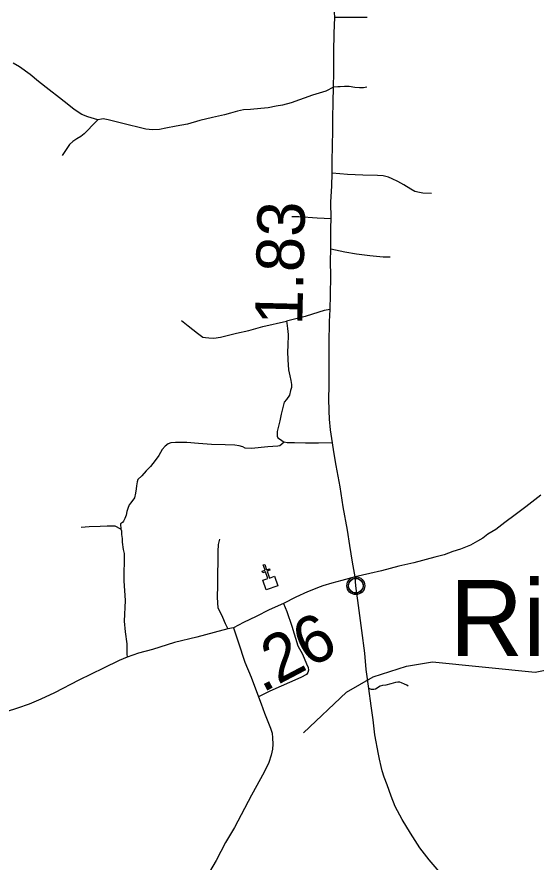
# Model space of a CAD drawing. Extents: x 2290615 to 2522933, y 819489 to 1012715.
# Drawn here: x 2336616 to 2342087, y 894770 to 903675 of the extents above; entities that cross this region are included whole.
import ezdxf

# ---------------------------------------------------------------- set-up
doc = ezdxf.new("R2010")
doc.units = 0
for name, color, linetype in [('Exist Civil Demographics Community CELL', 7, 'Continuous'), ('Exist Civil Demographics Community Label', 7, 'Continuous'), ('Exist Cultural Church CELL', 7, 'Continuous'), ('Exist Hydrographic Creek Single Shore', 7, 'Continuous'), ('Exist Road Non-System Type 51', 7, 'Continuous'), ('Exist Road Primary NC Attributed', 7, 'Continuous'), ('Exist Road Primary NC Mileage Hundredths English Label', 7, 'Continuous'), ('Exist Road Secondary Mileage Hundredths English Label', 7, 'Continuous'), ('Exist Road Secondary Type 51 Attributed', 7, 'Continuous')]:
    doc.layers.add(name, color=color, linetype=linetype)

msp = doc.modelspace()

# ---------------------------------------------------------------- linework, layer by layer
at = {"layer": 'Exist Civil Demographics Community CELL'}
msp.add_lwpolyline([(2340110.2, 897694.3), (2340111.2, 897699.8), (2340112.9, 897706.4), (2340115.8, 897713.6), (2340118.8, 897719.4), (2340122.1, 897725.1), (2340125.9, 897730.2), (2340129.8, 897734.6), (2340134.4, 897739.2), (2340140, 897743.8), (2340145.4, 897747.4), (2340150.3, 897750.3), (2340155.3, 897752.7), (2340160.8, 897755), (2340166.4, 897756.9), (2340170.7, 897758), (2340175.6, 897758.7), (2340179.7, 897759.5), (2340186.1, 897759.7), (2340190.5, 897759.6), (2340196.2, 897759.4), (2340201.1, 897758.6), (2340206, 897757.7), (2340211, 897756.2), (2340216.2, 897754.3), (2340222.8, 897751.4), (2340229.1, 897747.9), (2340234.1, 897744.3), (2340239.3, 897740.3), (2340242.6, 897737.2), (2340246.7, 897732.8), (2340250.6, 897728.1), (2340253.7, 897723.5), (2340256.8, 897718.5), (2340259.3, 897713.4), (2340261.3, 897708.3), (2340262.9, 897703.3), (2340264.1, 897698.7), (2340265.2, 897692.7), (2340265.9, 897688), (2340266.1, 897682), (2340265.9, 897676.2), (2340265.4, 897670.5), (2340264.4, 897665), (2340262.8, 897658.9), (2340260.9, 897653), (2340258.6, 897648), (2340255.5, 897642), (2340252.2, 897636.6), (2340248.7, 897632), (2340244.5, 897627.2), (2340239.2, 897622.2), (2340234.2, 897618.1), (2340229.2, 897614.7), (2340224.9, 897612.2), (2340218, 897608.9), (2340210.9, 897606.2), (2340204.9, 897604.8), (2340198.3, 897603.5), (2340193.9, 897603), (2340189.4, 897602.7), (2340183.8, 897602.7), (2340179.6, 897603.1), (2340173.9, 897603.9), (2340168, 897605.2), (2340163.4, 897606.5), (2340158.2, 897608.4), (2340153.7, 897610.3), (2340149.7, 897612.6), (2340142.9, 897616.7), (2340137.3, 897620.9), (2340132.4, 897625.4), (2340128, 897630.3), (2340124.8, 897634.2), (2340121.8, 897638.4), (2340117.7, 897645.5), (2340116, 897649.1), (2340114.3, 897653.1), (2340111.7, 897661.3), (2340110.2, 897668.3), (2340109.5, 897673.5), (2340109.1, 897679.8), (2340109.1, 897684.5), (2340109.6, 897691)], close=True, dxfattribs=at)
for centre, radius in [((2340187.8, 897681.8), 94.3), ((2340187.5, 897682.1), 76.7)]:
    msp.add_circle(centre, radius, dxfattribs=at)
at = {"layer": 'Exist Cultural Church CELL'}
msp.add_lwpolyline([(2339208, 897738.7), (2339261.7, 897757.5), (2339236.8, 897829.4), (2339206.6, 897819), (2339201.4, 897834.1), (2339231.6, 897844.5), (2339211.9, 897901.4), (2339227.1, 897906.6), (2339246.7, 897849.8), (2339277, 897860.2), (2339282.2, 897845.1), (2339252, 897834.7), (2339276.9, 897762.7), (2339331.4, 897781.5), (2339366.2, 897680.9), (2339242.8, 897638.1)], close=True, dxfattribs=at)
at = {"layer": 'Exist Hydrographic Creek Single Shore'}
msp.add_lwpolyline([(2339637.9, 896131.2), (2340090.9, 896560.2), (2340372, 896722.7), (2340721, 896835.4), (2340994.9, 896879.5), (2342078.9, 896769.7), (2342428.1, 896839.8)], dxfattribs=at)
at = {"layer": 'Exist Road Non-System Type 51'}
msp.add_line((2340308, 903668.9), (2339966, 903667.3), dxfattribs=at)
msp.add_line((2340308, 903668.9), (2339966, 903667.3), dxfattribs=at)
for points in [[(2337468.7, 902589.5), (2337364.4, 902620.2), (2337302.1, 902645.5), (2337221.4, 902700.6), (2337163, 902743.8), (2337066, 902820.7), (2336957.1, 902905.3), (2336844.2, 902995.9), (2336755.2, 903066.9), (2336644.4, 903149.4), (2336577.7, 903188.7)], [(2337468.7, 902589.5), (2337364.4, 902620.2), (2337302.1, 902645.5), (2337221.4, 902700.6), (2337163, 902743.8), (2337066, 902820.7), (2336957.1, 902905.3), (2336844.2, 902995.9), (2336755.2, 903066.9), (2336644.4, 903149.4), (2336577.7, 903188.7)], [(2340303.8, 902933.6), (2340267.8, 902927.1), (2340228, 902926.6), (2340176, 902931.9), (2340115.8, 902941.3), (2340069.8, 902940.6), (2340023.8, 902939.3), (2339998.8, 902939.3), (2339952, 902933), (2339872.4, 902892.3), (2339731, 902848.7), (2339506, 902768), (2339414, 902744.7), (2339348.5, 902733.8), (2339262.6, 902716.6), (2339187.6, 902710.4), (2339078.9, 902700.9), (2339003.1, 902696), (2338941.2, 902683.2), (2338865.9, 902661.9), (2338805, 902644.7), (2338678.2, 902616), (2338542.5, 902582.5), (2338413, 902544.9), (2338295.2, 902525.2), (2338185.9, 902501.8), (2338118.7, 902489.3), (2338045.4, 902486.2), (2337976.6, 902490.8), (2337906.4, 902509.6), (2337789.3, 902539.3), (2337661.2, 902570.5), (2337576.9, 902590.8), (2337526.9, 902600.2), (2337506.6, 902598.7), (2337468.7, 902589.5)], [(2337468.7, 902589.5), (2337413.4, 902533), (2337362.1, 902480.3), (2337324.6, 902443.9), (2337288.9, 902415.4), (2337247.1, 902390.9), (2337207.5, 902362.5), (2337172, 902330), (2337136.5, 902277.7), (2337093.5, 902215.1)], [(2337468.7, 902589.5), (2337413.4, 902533), (2337362.1, 902480.3), (2337324.6, 902443.9), (2337288.9, 902415.4), (2337247.1, 902390.9), (2337207.5, 902362.5), (2337172, 902330), (2337136.5, 902277.7), (2337093.5, 902215.1)], [(2340985.1, 901815.9), (2340895, 901816.9), (2340857.1, 901824.5), (2340810.8, 901835.8), (2340766.5, 901861.4), (2340692.1, 901904.4), (2340629.6, 901939.6), (2340569.4, 901969), (2340531.1, 901986.4), (2340474.9, 901999.7), (2340414.9, 902003.1), (2340262.9, 902007.3), (2340101, 902013.2), (2339937.9, 902029.9)], [(2340985.1, 901815.9), (2340895, 901816.9), (2340857.1, 901824.5), (2340810.8, 901835.8), (2340766.5, 901861.4), (2340692.1, 901904.4), (2340629.6, 901939.6), (2340569.4, 901969), (2340531.1, 901986.4), (2340474.9, 901999.7), (2340414.9, 902003.1), (2340262.9, 902007.3), (2340101, 902013.2), (2339937.9, 902029.9)], [(2339929.3, 901546.4), (2339781, 901552.6), (2339588.4, 901567.2), (2339536.1, 901569.7), (2339511.6, 901567.5)], [(2340549.2, 901145), (2340477.2, 901142), (2340335.2, 901156.4), (2340193, 901174.6), (2340072.9, 901195.3), (2339972.5, 901218), (2339923.1, 901229.2)], [(2340549.2, 901145), (2340477.2, 901142), (2340335.2, 901156.4), (2340193, 901174.6), (2340072.9, 901195.3), (2339972.5, 901218), (2339923.1, 901229.2)], [(2339916.1, 900592.6), (2339852.8, 900580.8), (2339798.2, 900563.6), (2339653, 900519.9), (2339455.4, 900470.7)], [(2339916.1, 900592.6), (2339852.8, 900580.8), (2339798.2, 900563.6), (2339653, 900519.9), (2339455.4, 900470.7)], [(2338352, 900474.9), (2338420.7, 900419.7), (2338519.5, 900340.9), (2338574, 900301.5), (2338602, 900295.8), (2338638, 900292.3), (2338691.8, 900289.4), (2338760.5, 900301.9), (2338929.2, 900341), (2339060.4, 900370.7), (2339207.1, 900414.4), (2339455.4, 900470.7)], [(2338352, 900474.9), (2338420.7, 900419.7), (2338519.5, 900340.9), (2338574, 900301.5), (2338602, 900295.8), (2338638, 900292.3), (2338691.8, 900289.4), (2338760.5, 900301.9), (2338929.2, 900341), (2339060.4, 900370.7), (2339207.1, 900414.4), (2339455.4, 900470.7)], [(2339455.4, 900470.7), (2339460, 900448), (2339466.6, 900390.1), (2339473.4, 900330.3), (2339470.7, 900210.4), (2339467.5, 900148.2), (2339470.6, 900062.3), (2339477.7, 899956.5), (2339490.6, 899892.6), (2339501.1, 899844.8), (2339509.6, 899802.8), (2339509.9, 899771), (2339500.5, 899736.8), (2339487, 899690.6), (2339455.6, 899642.3), (2339433.9, 899614), (2339422.5, 899571.9), (2339401.5, 899487.6), (2339386.3, 899419.5), (2339373.1, 899361.4), (2339359.7, 899307.2), (2339358.1, 899277.1), (2339358.2, 899259.1), (2339364.4, 899241.4), (2339384.6, 899227.6), (2339433.6, 899192.7)], [(2339455.4, 900470.7), (2339460, 900448), (2339466.6, 900390.1), (2339473.4, 900330.3), (2339470.7, 900210.4), (2339467.5, 900148.2), (2339470.6, 900062.3), (2339477.7, 899956.5), (2339490.6, 899892.6), (2339501.1, 899844.8), (2339509.6, 899802.8), (2339509.9, 899771), (2339500.5, 899736.8), (2339487, 899690.6), (2339455.6, 899642.3), (2339433.9, 899614), (2339422.5, 899571.9), (2339401.5, 899487.6), (2339386.3, 899419.5), (2339373.1, 899361.4), (2339359.7, 899307.2), (2339358.1, 899277.1), (2339358.2, 899259.1), (2339364.4, 899241.4), (2339384.6, 899227.6), (2339433.6, 899192.7)], [(2339433.6, 899192.7), (2339407.8, 899173.1), (2339387.5, 899155.9), (2339367.5, 899151.5), (2339261.7, 899144.1), (2339090, 899126.1), (2339021.8, 899129.3), (2338995.8, 899144.8), (2338959.5, 899154.5), (2338913.6, 899161.9), (2338811.5, 899164.7), (2338667.6, 899169), (2338531.5, 899179.2), (2338405.4, 899189.9), (2338287.4, 899190.4), (2338239.5, 899185.9), (2338209.6, 899177.4), (2338177.8, 899153.1), (2338146.3, 899116.6), (2338111.1, 899052.4), (2338071.7, 898999.9), (2338024.5, 898939.4), (2337979, 898892.9), (2337931.7, 898840.3), (2337890.1, 898801.8), (2337882.5, 898777.7), (2337875.1, 898733.5), (2337873.3, 898703.7), (2337865.9, 898655.5), (2337854.5, 898609.4), (2337817.2, 898554.9), (2337799.5, 898532.7), (2337785.9, 898496.6), (2337774.3, 898464.5), (2337768.7, 898424.4), (2337755.1, 898390.3), (2337739.4, 898362), (2337727.6, 898347.9), (2337707.8, 898333.7), (2337711.2, 898277.8)], [(2339433.6, 899192.7), (2339407.8, 899173.1), (2339387.5, 899155.9), (2339367.5, 899151.5), (2339261.7, 899144.1), (2339090, 899126.1), (2339021.8, 899129.3), (2338995.8, 899144.8), (2338959.5, 899154.5), (2338913.6, 899161.9), (2338811.5, 899164.7), (2338667.6, 899169), (2338531.5, 899179.2), (2338405.4, 899189.9), (2338287.4, 899190.4), (2338239.5, 899185.9), (2338209.6, 899177.4), (2338177.8, 899153.1), (2338146.3, 899116.6), (2338111.1, 899052.4), (2338071.7, 898999.9), (2338024.5, 898939.4), (2337979, 898892.9), (2337931.7, 898840.3), (2337890.1, 898801.8), (2337882.5, 898777.7), (2337875.1, 898733.5), (2337873.3, 898703.7), (2337865.9, 898655.5), (2337854.5, 898609.4), (2337817.2, 898554.9), (2337799.5, 898532.7), (2337785.9, 898496.6), (2337774.3, 898464.5), (2337768.7, 898424.4), (2337755.1, 898390.3), (2337739.4, 898362), (2337727.6, 898347.9), (2337707.8, 898333.7), (2337711.2, 898277.8)], [(2339941.1, 899188), (2339795.8, 899183.3), (2339658.4, 899183.3), (2339542.9, 899186.4), (2339463.2, 899188), (2339433.6, 899192.7)], [(2339941.1, 899188), (2339795.8, 899183.3), (2339658.4, 899183.3), (2339542.9, 899186.4), (2339463.2, 899188), (2339433.6, 899192.7)], [(2337711.2, 898277.8), (2337651.7, 898309.2), (2337568.1, 898310), (2337492.2, 898307.1), (2337376.3, 898301.7), (2337295.1, 898296)], [(2337711.2, 898277.8), (2337651.7, 898309.2), (2337568.1, 898310), (2337492.2, 898307.1), (2337376.3, 898301.7), (2337295.1, 898296)], [(2337711.2, 898277.8), (2337717.8, 898261.3), (2337719.4, 898249.8), (2337717.8, 898220), (2337724.4, 898178.7), (2337726, 898140.7), (2337737.6, 898063.1), (2337745.9, 898020.1), (2337744.2, 897734.3), (2337755.8, 897524.5), (2337745.9, 897308.1), (2337755.8, 897197.4), (2337773.9, 897070.2), (2337773.9, 896964.4), (2337777.2, 896929.7)], [(2337711.2, 898277.8), (2337717.8, 898261.3), (2337719.4, 898249.8), (2337717.8, 898220), (2337724.4, 898178.7), (2337726, 898140.7), (2337737.6, 898063.1), (2337745.9, 898020.1), (2337744.2, 897734.3), (2337755.8, 897524.5), (2337745.9, 897308.1), (2337755.8, 897197.4), (2337773.9, 897070.2), (2337773.9, 896964.4), (2337777.2, 896929.7)], [(2338751.4, 898170.5), (2338738.2, 898117.6), (2338733.3, 898041.6), (2338734.9, 897939.2), (2338730, 897803.7), (2338730, 897688), (2338725, 897555.9), (2338734.9, 897448.5), (2338753.1, 897408.8), (2338782.8, 897349.4), (2338810.9, 897284.9), (2338840.6, 897228.8)], [(2338751.4, 898170.5), (2338738.2, 898117.6), (2338733.3, 898041.6), (2338734.9, 897939.2), (2338730, 897803.7), (2338730, 897688), (2338725, 897555.9), (2338734.9, 897448.5), (2338753.1, 897408.8), (2338782.8, 897349.4), (2338810.9, 897284.9), (2338840.6, 897228.8)], [(2339426.8, 897493.1), (2339459, 897411.3), (2339513.5, 897254.4), (2339576.2, 897049.5), (2339624.1, 896961.9), (2339667, 896859.5), (2339685.2, 896819.9), (2339688.5, 896791.8), (2339683.5, 896767), (2339667, 896747.2), (2339607.6, 896714.1), (2339283.1, 896571.2), (2339163.4, 896510.9)], [(2339426.8, 897493.1), (2339459, 897411.3), (2339513.5, 897254.4), (2339576.2, 897049.5), (2339624.1, 896961.9), (2339667, 896859.5), (2339685.2, 896819.9), (2339688.5, 896791.8), (2339683.5, 896767), (2339667, 896747.2), (2339607.6, 896714.1), (2339283.1, 896571.2), (2339163.4, 896510.9)], [(2340738.8, 896624.3), (2340723.4, 896632.6), (2340699.8, 896643.2), (2340670.3, 896657.4), (2340650.2, 896665.7), (2340630.1, 896665.7), (2340606.5, 896660.9), (2340556.9, 896646.7), (2340503.7, 896632.6), (2340467.1, 896630.2), (2340443.5, 896623.1), (2340425.8, 896612.5), (2340412.8, 896603), (2340396.3, 896591.2), (2340377.4, 896586.5), (2340352.6, 896587.7), (2340325.4, 896597.1)]]:
    msp.add_lwpolyline(points, dxfattribs=at)
at = {"layer": 'Exist Road Primary NC Attributed'}
for points in [[(2340180, 897774), (2340151.9, 897930.2), (2340125.3, 898105.2), (2340098.8, 898266.2), (2340055, 898514.6), (2340022.3, 898723.9), (2339981.7, 898948.9), (2339956.7, 899091.1), (2339941.1, 899188), (2339922.3, 899325.5), (2339909.8, 899438), (2339905.1, 899525.4), (2339902, 899653.6), (2339906.7, 899784.8), (2339905.1, 900003.5), (2339905.1, 900233.2), (2339911.4, 900466), (2339916.1, 900592.6), (2339920, 900746.4), (2339923.1, 900941.7), (2339920, 901101.1), (2339923.1, 901229.2), (2339923.1, 901358.9), (2339924.7, 901452.6), (2339929.3, 901546.4), (2339925.4, 901725.3), (2339934.8, 901892.5), (2339937.9, 902029.9), (2339937.9, 902165.9), (2339942.6, 902304.9), (2339945.7, 902489.3), (2339944.2, 902609.6), (2339950.4, 902776.8), (2339952, 902933), (2339955.1, 903089.2), (2339956.7, 903301.7), (2339959.8, 903503.3), (2339966, 903667.3), (2339964.5, 903725.1)], [(2341125.6, 894600.6), (2340959.1, 894793.2), (2340862.8, 894921.4), (2340762.4, 895073.9), (2340676.2, 895219.2), (2340603, 895356.3), (2340560.4, 895462.7), (2340516.7, 895584.4), (2340486, 895664.7), (2340465.9, 895732.1), (2340454.1, 895778.2), (2340436.4, 895855), (2340427, 895908.2), (2340388, 896109.1), (2340370.3, 896267.4), (2340347.8, 896415.1), (2340325.4, 896597.1), (2340297.1, 896799.2), (2340281.7, 896970.5), (2340252.2, 897211.6), (2340214.4, 897471.6), (2340187.8, 897681.8), (2340180, 897774)]]:
    msp.add_lwpolyline(points, dxfattribs=at)
at = {"layer": 'Exist Road Secondary Type 51 Attributed'}
for points in [[(2342136.6, 898634.9), (2341977.3, 898513), (2341866.4, 898430.2), (2341757.9, 898346.6), (2341661.1, 898274.8), (2341579.9, 898223.2), (2341525.2, 898181), (2341469, 898151.3), (2341395.6, 898109.1), (2341291, 898067), (2341210.4, 898041.8), (2341116.7, 898008.8), (2341021.1, 897983.6), (2340799.9, 897924), (2340640.6, 897886.5), (2340456.4, 897838.1), (2340334.6, 897811.5), (2340180, 897774)], [(2340180, 897774), (2340039.6, 897736.3), (2339933.3, 897707.9), (2339838.8, 897679.6), (2339782.1, 897660.7), (2339725.4, 897635.9), (2339677.8, 897617), (2339555.6, 897560.8), (2339426.8, 897493.1), (2339274.9, 897428.7), (2339136.2, 897357.6), (2339005.7, 897293.2), (2338951.2, 897265.1), (2338900, 897238.7)], [(2338900, 897238.7), (2338840.6, 897228.8), (2338695.3, 897189.1), (2338513.7, 897137.9), (2338278.6, 897084.9), (2338045.6, 897010.1), (2337898.1, 896970.5), (2337777.2, 896929.7), (2337695.2, 896893.9), (2337528.2, 896812), (2337269.7, 896685), (2337013.4, 896553.8), (2336870.2, 896488.1), (2336745, 896432.8), (2336621.6, 896393.3), (2336503.9, 896353.9)], [(2338900, 897238.7), (2338946.2, 897090.2), (2339017, 896877.8), (2339083.3, 896718.3), (2339163.4, 896510.9), (2339189.8, 896438.2), (2339225.3, 896338.3), (2339266.6, 896232.5), (2339289.7, 896179.7), (2339306.2, 896128.5), (2339311.2, 896077.3), (2339314.5, 896011.2), (2339310.5, 895957.9), (2339294.7, 895897.2), (2339269.8, 895819.8), (2339221.2, 895716.3), (2339087.5, 895473.4), (2338980.9, 895269.4), (2338908.3, 895135.6), (2338814.2, 894975.3), (2338714.3, 894787.8), (2338611.9, 894606.1)]]:
    msp.add_lwpolyline(points, dxfattribs=at)

# ---------------------------------------------------------------- texts
at = {"layer": 'Exist Civil Demographics Community Label'}
msp.add_text('Ringwood', height=800, rotation=360, dxfattribs=at).set_placement((2341177, 896941.9))
at = {"layer": 'Exist Road Primary NC Mileage Hundredths English Label'}
msp.add_text('1.83', height=500, rotation=88.60345, dxfattribs=at).set_placement((2339622.6, 900424))
at = {"layer": 'Exist Road Secondary Mileage Hundredths English Label'}
msp.add_text('.26', height=500, rotation=27.74118, dxfattribs=at).set_placement((2339200.9, 896549.4))

doc.saveas('drawing.dxf')
